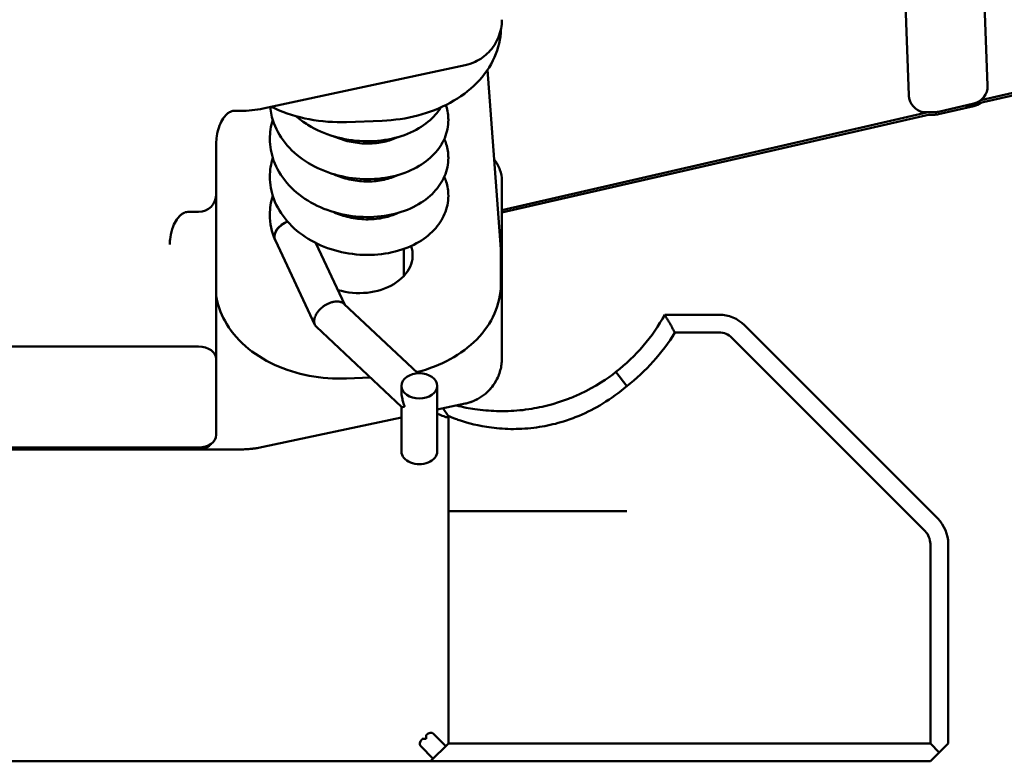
# Model space of a CAD drawing. Header units: millimetres. Extents: x 0 to 14369, y -869 to 2970.
# Tile 372 of 656: x 1727 to 1754, y 1634 to 1654. Entities that reach past the tile are written whole.
import ezdxf

# ---------------------------------------------------------------- set-up
doc = ezdxf.new("R2010")
doc.units = ezdxf.units.MM
doc.header["$LTSCALE"] = 10
doc.layers.add('Sichtbar (ISO)', color=7, linetype='Continuous', lineweight=50)

msp = doc.modelspace()

# ---------------------------------------------------------------- linework, layer by layer
at = {"layer": 'Sichtbar (ISO)'}
for p, q in [((1771.887, 1656.117), (1753.268, 1651.848)), ((1771.887, 1656.188), (1753.7, 1652.018)), ((1753.759, 1655.947), (1753.889, 1652.428)), ((1751.563, 1655.321), (1751.68, 1652.16)), ((1740.257, 1654.109), (1740.257, 1654.109)), ((1739.257, 1652.999), (1733.595, 1651.786)), ((1739.88, 1652.868), (1740.252, 1647.845)), ((1732.967, 1651.72), (1732.784, 1651.72)), ((1752.222, 1651.679), (1740.284, 1648.942)), ((1752.174, 1651.678), (1752.407, 1651.682)), ((1753.501, 1651.922), (1752.509, 1651.695)), ((1752.509, 1651.624), (1753.501, 1651.852)), ((1735.934, 1651.406), (1736.933, 1651.443)), ((1752.269, 1651.619), (1740.284, 1648.871)), ((1752.407, 1651.612), (1752.222, 1651.608)), ((1732.284, 1650.805), (1732.284, 1649.391)), ((1740.284, 1644.795), (1740.284, 1649.765)), ((1732.284, 1649.391), (1732.284, 1646.608)), ((1731.784, 1648.891), (1731.484, 1648.891)), ((1733.939, 1648.09), (1735.046, 1645.73)), ((1730.984, 1647.977), (1730.984, 1647.977)), ((1735.075, 1648.019), (1735.886, 1646.292)), ((1737.534, 1647.854), (1737.534, 1647.093)), ((1740.257, 1646.884), (1740.257, 1647.697)), ((1732.284, 1645.856), (1732.284, 1646.608)), ((1735.858, 1646.318), (1737.931, 1644.373)), ((1746.37, 1646.014), (1744.844, 1646.014)), ((1732.284, 1645.856), (1732.284, 1644.841)), ((1735.09, 1645.67), (1737.474, 1643.434)), ((1752.491, 1640.307), (1747.077, 1645.721)), ((1746.37, 1645.514), (1745.131, 1645.514)), ((1746.724, 1645.367), (1752.138, 1639.953)), ((1718.284, 1645.123), (1731.784, 1645.123)), ((1732.284, 1644.841), (1732.284, 1644.769)), ((1732.284, 1642.648), (1732.284, 1644.769)), ((1735.934, 1644.229), (1736.6, 1644.254)), ((1743.784, 1644.016), (1743.479, 1644.411)), ((1737.471, 1643.863), (1737.471, 1644.021)), ((1738.471, 1642.183), (1738.471, 1644.021)), ((1737.471, 1642.183), (1737.471, 1643.436)), ((1738.471, 1643.356), (1739.257, 1643.524)), ((1738.635, 1643.391), (1738.78, 1643.183)), ((1739.262, 1643.525), (1739.261, 1643.525)), ((1733.595, 1642.311), (1737.471, 1643.141)), ((1738.78, 1643.183), (1738.784, 1643.176)), ((1738.784, 1643.176), (1738.784, 1634.014)), ((1718.284, 1642.295), (1731.784, 1642.295)), ((1731.784, 1642.244), (1718.284, 1642.244)), ((1732.784, 1642.244), (1732.967, 1642.244)), ((1738.784, 1640.514), (1743.784, 1640.514)), ((1752.284, 1634.014), (1752.284, 1639.6)), ((1752.784, 1634.014), (1752.784, 1639.6)), ((1738.055, 1634.138), (1738.16, 1634.138)), ((1738.16, 1634.138), (1738.16, 1634.243)), ((1738.696, 1633.955), (1738.372, 1634.28)), ((1738.784, 1634.014), (1738.71, 1633.94)), ((1738.784, 1634.014), (1752.284, 1634.014)), ((1752.284, 1634.014), (1752.534, 1633.764)), ((1752.784, 1634.014), (1752.534, 1633.764)), ((1738.019, 1633.926), (1738.343, 1633.602)), ((1738.359, 1633.588), (1738.71, 1633.94)), ((1752.284, 1633.514), (1752.534, 1633.764)), ((1738.284, 1633.514), (1712.984, 1633.514)), ((1738.359, 1633.588), (1738.284, 1633.514)), ((1752.284, 1633.514), (1738.284, 1633.514))]:
    msp.add_line(p, q, dxfattribs=at)
for centre, radius, start, end in [((1753.389, 1652.41), 0.5, 282.9147, 2.1217), ((1753.389, 1652.339), 0.5, 282.9147, 308.3942), ((1752.398, 1652.182), 0.5, 271.0612, 282.9147), ((1752.398, 1652.112), 0.5, 271.0612, 282.9147), ((1731.784, 1649.391), 0.5, 270, 0), ((1740.284, 1648.514), 5.2, 307.9141, 331.2647), ((1746.37, 1645.014), 1, 45, 90), ((1740.284, 1648.514), 5.7, 307.8837, 328.2435), ((1746.37, 1645.014), 0.5, 45, 90), ((1731.784, 1642.744), 0.5, 270, 318.9396), ((1751.784, 1639.6), 1, 0, 45), ((1751.784, 1639.6), 0.5, 0, 45)]:
    msp.add_arc(centre, radius, start, end, dxfattribs=at)
for centre, major_axis, ratio, start_param, end_param in [((1752.179, 1652.178), (-0.009, 0.5), 0.999314, 1.589318, 1.77754), ((1752.161, 1652.178), (-0.061, 0.496), 0.962314, 1.677971, 3.042024), ((1753.153, 1652.335), (0.514, 0.063), 0.964904, 4.811958, 4.819564), ((1752.161, 1652.107), (0.061, -0.496), 0.962314, 0.099569, 0.107175), ((1736.284, 1647.679), (1.5, 0), 0.707107, 4.306854, 6.528291), ((1731.784, 1644.769), (0.5, 0), 0.707107, 0, 1.570796), ((1731.784, 1642.648), (0.5, 0), 0.707107, 4.712389, 6.283185), ((1737.971, 1642.183), (-0.5, 0), 0.707107, 0, 3.141593), ((1738.16, 1633.643), (0.158, 0.668), 0.381966, 6.051225, 6.83676), ((1738.655, 1634.138), (-0.668, -0.158), 0.381966, 5.729611, 6.515009), ((1738.484, 1633.319), (0.158, 0.668), 0.381966, 5.98451, 6.051353), ((1738.979, 1633.814), (-0.668, -0.158), 0.381966, 0.231824, 0.298675)]:
    msp.add_ellipse(centre, major_axis=major_axis, ratio=ratio, start_param=start_param, end_param=end_param, dxfattribs=at)
msp.add_ellipse((1737.971, 1644.021), major_axis=(0.5, 0), ratio=0.707107, dxfattribs=at)
for points, knots in [([(1740.284, 1654.27), (1740.284, 1654.105), (1740.252, 1653.937), (1740.128, 1653.631), (1740.035, 1653.486), (1739.81, 1653.254), (1739.678, 1653.159), (1739.445, 1653.051), (1739.352, 1653.02), (1739.257, 1652.999)], [0, 0, 0, 0, 0.0582723, 0.0582723, 0.1143036, 0.1143036, 0.1643997, 0.1643997, 0.1938738, 0.1938738, 0.1938738, 0.1938738]), ([(1736.933, 1651.443), (1737.272, 1651.456), (1737.609, 1651.505), (1738.252, 1651.674), (1738.558, 1651.794), (1739.115, 1652.099), (1739.366, 1652.285), (1739.789, 1652.715), (1739.96, 1652.959), (1740.187, 1653.471), (1740.249, 1653.737), (1740.257, 1654.004)], [4.712389, 4.712389, 4.712389, 4.712389, 5.016072, 5.016072, 5.319755, 5.319755, 5.623437, 5.623437, 5.92712, 5.92712, 6.210442, 6.210442, 6.210442, 6.210442]), ([(1732.784, 1651.72), (1732.761, 1651.72), (1732.738, 1651.716), (1732.694, 1651.701), (1732.672, 1651.691), (1732.623, 1651.662), (1732.597, 1651.641), (1732.537, 1651.585), (1732.506, 1651.547), (1732.437, 1651.447), (1732.404, 1651.381), (1732.339, 1651.216), (1732.313, 1651.113), (1732.289, 1650.942), (1732.284, 1650.874), (1732.284, 1650.805)], [0, 0, 0, 0, 0.0069044, 0.0069044, 0.0139921, 0.0139921, 0.0239436, 0.0239436, 0.0385966, 0.0385966, 0.0603446, 0.0603446, 0.09179, 0.09179, 0.1122444, 0.1122444, 0.1122444, 0.1122444]), ([(1738.784, 1651.465), (1738.784, 1651.293), (1738.748, 1651.12), (1738.613, 1650.797), (1738.511, 1650.645), (1738.251, 1650.366), (1738.083, 1650.239), (1737.691, 1650.024), (1737.458, 1649.938), (1736.958, 1649.825), (1736.683, 1649.8), (1736.138, 1649.819), (1735.861, 1649.862), (1735.339, 1650.013), (1735.087, 1650.122), (1734.638, 1650.394), (1734.436, 1650.562), (1734.109, 1650.938), (1733.98, 1651.151), (1733.843, 1651.521), (1733.808, 1651.674), (1733.793, 1651.828)], [0, 0, 0, 0, 0.0653836, 0.0653836, 0.13153, 0.13153, 0.2041722, 0.2041722, 0.2836791, 0.2836791, 0.3662323, 0.3662323, 0.4482629, 0.4482629, 0.529977, 0.529977, 0.6119555, 0.6119555, 0.6931333, 0.6931333, 0.7462414, 0.7462414, 0.7462414, 0.7462414]), ([(1735.934, 1651.406), (1735.584, 1651.393), (1735.23, 1651.419), (1734.548, 1651.548), (1734.219, 1651.651), (1733.885, 1651.805), (1733.854, 1651.82), (1733.823, 1651.835)], [1.5707963, 1.5707963, 1.5707963, 1.5707963, 1.8849556, 1.8849556, 2.1991149, 2.1991149, 2.2316399, 2.2316399, 2.2316399, 2.2316399]), ([(1738.575, 1651.816), (1738.52, 1651.728), (1738.455, 1651.645), (1738.244, 1651.421), (1738.074, 1651.293), (1737.677, 1651.079), (1737.442, 1650.993), (1736.94, 1650.884), (1736.667, 1650.86), (1736.124, 1650.881), (1735.848, 1650.926), (1735.327, 1651.078), (1735.076, 1651.188), (1734.732, 1651.399), (1734.618, 1651.482), (1734.513, 1651.572)], [0.0937949, 0.0937949, 0.0937949, 0.0937949, 0.1323086, 0.1323086, 0.2056417, 0.2056417, 0.2854775, 0.2854775, 0.3676658, 0.3676658, 0.4494562, 0.4494562, 0.5312214, 0.5312214, 0.575351, 0.575351, 0.575351, 0.575351]), ([(1738.714, 1651.882), (1738.718, 1651.871), (1738.722, 1651.859), (1738.764, 1651.724), (1738.784, 1651.594), (1738.784, 1651.465)], [0.71186305, 0.71186305, 0.71186305, 0.71186305, 0.71649472, 0.71649472, 0.76546848, 0.76546848, 0.76546848, 0.76546848]), ([(1738.784, 1650.405), (1738.784, 1650.23), (1738.747, 1650.051), (1738.607, 1649.726), (1738.505, 1649.577), (1738.243, 1649.298), (1738.072, 1649.171), (1737.675, 1648.956), (1737.44, 1648.871), (1736.939, 1648.762), (1736.666, 1648.739), (1736.123, 1648.76), (1735.847, 1648.805), (1735.325, 1648.958), (1735.073, 1649.068), (1734.625, 1649.344), (1734.423, 1649.513), (1734.099, 1649.892), (1733.972, 1650.106), (1733.821, 1650.524), (1733.784, 1650.73), (1733.784, 1650.934)], [0, 0, 0, 0, 0.0668393, 0.0668393, 0.1326209, 0.1326209, 0.2060568, 0.2060568, 0.2857064, 0.2857064, 0.3678532, 0.3678532, 0.4497125, 0.4497125, 0.531642, 0.531642, 0.6139629, 0.6139629, 0.6950668, 0.6950668, 0.7653146, 0.7653146, 0.7653146, 0.7653146]), ([(1735.581, 1651.004), (1735.714, 1650.943), (1735.859, 1650.895), (1736.161, 1650.827), (1736.321, 1650.807), (1736.634, 1650.801), (1736.79, 1650.814), (1737.074, 1650.869), (1737.207, 1650.911), (1737.332, 1650.968), (1737.345, 1650.974), (1737.358, 1650.98)], [0.1740265, 0.1740265, 0.1740265, 0.1740265, 0.219605, 0.219605, 0.2670081, 0.2670081, 0.3148946, 0.3148946, 0.3626713, 0.3626713, 0.3683015, 0.3683015, 0.3683015, 0.3683015]), ([(1738.67, 1650.935), (1738.692, 1650.886), (1738.71, 1650.837), (1738.764, 1650.663), (1738.784, 1650.533), (1738.784, 1650.405)], [0.69649873, 0.69649873, 0.69649873, 0.69649873, 0.71627045, 0.71627045, 0.76520455, 0.76520455, 0.76520455, 0.76520455]), ([(1740.284, 1649.765), (1740.284, 1649.87), (1740.265, 1649.975), (1740.194, 1650.174), (1740.14, 1650.268), (1740.072, 1650.355), (1740.069, 1650.359), (1740.065, 1650.363)], [4.712389, 4.712389, 4.712389, 4.712389, 4.9600048, 4.9600048, 5.2217956, 5.2217956, 5.2348548, 5.2348548, 5.2348548, 5.2348548]), ([(1738.784, 1649.343), (1738.784, 1649.17), (1738.747, 1648.994), (1738.61, 1648.672), (1738.51, 1648.521), (1738.249, 1648.243), (1738.081, 1648.116), (1737.688, 1647.901), (1737.453, 1647.815), (1736.952, 1647.703), (1736.677, 1647.679), (1736.134, 1647.698), (1735.857, 1647.742), (1735.336, 1647.893), (1735.084, 1648.002), (1734.636, 1648.275), (1734.433, 1648.443), (1734.107, 1648.819), (1733.978, 1649.033), (1733.822, 1649.456), (1733.785, 1649.667), (1733.785, 1649.875)], [0, 0, 0, 0, 0.0658793, 0.0658793, 0.1316026, 0.1316026, 0.2043696, 0.2043696, 0.2841572, 0.2841572, 0.3666268, 0.3666268, 0.448504, 0.448504, 0.5301629, 0.5301629, 0.6121903, 0.6121903, 0.6934739, 0.6934739, 0.7653852, 0.7653852, 0.7653852, 0.7653852]), ([(1735.582, 1649.943), (1735.713, 1649.883), (1735.856, 1649.835), (1736.156, 1649.767), (1736.317, 1649.747), (1736.63, 1649.74), (1736.787, 1649.753), (1737.073, 1649.808), (1737.206, 1649.85), (1737.332, 1649.907), (1737.345, 1649.913), (1737.357, 1649.919)], [0.1738876, 0.1738876, 0.1738876, 0.1738876, 0.218972, 0.218972, 0.2664166, 0.2664166, 0.3145, 0.3145, 0.3624505, 0.3624505, 0.3680768, 0.3680768, 0.3680768, 0.3680768]), ([(1738.67, 1649.874), (1738.691, 1649.828), (1738.709, 1649.78), (1738.764, 1649.606), (1738.784, 1649.474), (1738.784, 1649.343)], [0.69664476, 0.69664476, 0.69664476, 0.69664476, 0.71563951, 0.71563951, 0.76554197, 0.76554197, 0.76554197, 0.76554197]), ([(1731.484, 1648.891), (1731.461, 1648.891), (1731.438, 1648.887), (1731.394, 1648.873), (1731.372, 1648.863), (1731.323, 1648.833), (1731.297, 1648.812), (1731.237, 1648.756), (1731.206, 1648.718), (1731.137, 1648.618), (1731.104, 1648.552), (1731.038, 1648.387), (1731.013, 1648.284), (1730.989, 1648.113), (1730.984, 1648.045), (1730.984, 1647.977)], [0, 0, 0, 0, 0.006923, 0.006923, 0.0139992, 0.0139992, 0.0239964, 0.0239964, 0.0386175, 0.0386175, 0.0604114, 0.0604114, 0.0918887, 0.0918887, 0.1122431, 0.1122431, 0.1122431, 0.1122431]), ([(1735.582, 1648.882), (1735.714, 1648.822), (1735.858, 1648.774), (1736.16, 1648.705), (1736.321, 1648.686), (1736.634, 1648.68), (1736.79, 1648.693), (1737.075, 1648.748), (1737.207, 1648.79), (1737.332, 1648.846), (1737.345, 1648.852), (1737.358, 1648.858)], [0.1740506, 0.1740506, 0.1740506, 0.1740506, 0.2194525, 0.2194525, 0.2670321, 0.2670321, 0.3149462, 0.3149462, 0.3627024, 0.3627024, 0.3682502, 0.3682502, 0.3682502, 0.3682502]), ([(1733.913, 1648.199), (1733.913, 1648.246), (1733.926, 1648.294), (1733.98, 1648.404), (1734.022, 1648.45), (1734.084, 1648.509), (1734.134, 1648.551), (1734.231, 1648.601), (1734.255, 1648.612), (1734.279, 1648.621)], [-0.08976937, -0.08976937, -0.08976937, -0.08976937, -0.07006482, -0.07006482, -0.04475142, -0.04475142, -0.01954037, -0.01954037, -0.01177895, -0.01177895, -0.01177895, -0.01177895]), ([(1734.28, 1648.62), (1734.256, 1648.61), (1734.232, 1648.599), (1734.21, 1648.586), (1734.181, 1648.571), (1734.153, 1648.553), (1734.128, 1648.535), (1734.102, 1648.516), (1734.078, 1648.495), (1734.056, 1648.474), (1734.034, 1648.452), (1734.014, 1648.43), (1733.997, 1648.407), (1733.979, 1648.383), (1733.965, 1648.359), (1733.953, 1648.335), (1733.941, 1648.311), (1733.932, 1648.287), (1733.926, 1648.262), (1733.92, 1648.238), (1733.917, 1648.215), (1733.917, 1648.191)], [0.1494953, 0.1494953, 0.1494953, 0.1494953, 0.2493509, 0.2493509, 0.2493509, 0.3742669, 0.3742669, 0.3742669, 0.4993081, 0.4993081, 0.4993081, 0.6245073, 0.6245073, 0.6245073, 0.7497889, 0.7497889, 0.7497889, 0.8750935, 0.8750935, 0.8750935, 1, 1, 1, 1]), ([(1733.917, 1648.191), (1733.917, 1648.168), (1733.92, 1648.146), (1733.926, 1648.125), (1733.929, 1648.113), (1733.934, 1648.101), (1733.939, 1648.09)], [0, 0, 0, 0, 0.1250455, 0.1250455, 0.1250455, 0.1948469, 0.1948469, 0.1948469, 0.1948469]), ([(1740.257, 1647.697), (1740.257, 1647.707), (1740.257, 1647.717), (1740.257, 1647.737), (1740.257, 1647.747), (1740.256, 1647.766), (1740.256, 1647.776), (1740.255, 1647.796), (1740.255, 1647.806), (1740.253, 1647.826), (1740.253, 1647.835), (1740.252, 1647.845)], [6.23080298, 6.23080298, 6.23080298, 6.23080298, 6.24127945, 6.24127945, 6.25175591, 6.25175591, 6.26223238, 6.26223238, 6.27270884, 6.27270884, 6.28318531, 6.28318531, 6.28318531, 6.28318531]), ([(1737.899, 1644.404), (1737.909, 1644.407), (1737.92, 1644.409), (1738.252, 1644.497), (1738.558, 1644.617), (1739.115, 1644.922), (1739.366, 1645.108), (1739.789, 1645.538), (1739.96, 1645.782), (1740.192, 1646.306), (1740.255, 1646.586), (1740.257, 1646.872), (1740.257, 1646.878), (1740.257, 1646.884)], [5.006049, 5.006049, 5.006049, 5.006049, 5.016072, 5.016072, 5.319755, 5.319755, 5.623437, 5.623437, 5.92712, 5.92712, 6.224411, 6.224411, 6.230803, 6.230803, 6.230803, 6.230803]), ([(1735.934, 1644.229), (1735.584, 1644.216), (1735.23, 1644.242), (1734.548, 1644.371), (1734.219, 1644.474), (1733.613, 1644.753), (1733.336, 1644.928), (1732.861, 1645.343), (1732.663, 1645.583), (1732.403, 1646.062), (1732.322, 1646.292), (1732.284, 1646.528)], [1.570796, 1.570796, 1.570796, 1.570796, 1.884956, 1.884956, 2.199115, 2.199115, 2.513274, 2.513274, 2.827433, 2.827433, 3.08088, 3.08088, 3.08088, 3.08088]), ([(1735.473, 1646.348), (1735.444, 1646.337), (1735.415, 1646.324), (1735.386, 1646.309), (1735.382, 1646.307), (1735.378, 1646.304), (1735.373, 1646.302), (1735.349, 1646.289), (1735.325, 1646.274), (1735.302, 1646.258), (1735.294, 1646.252), (1735.286, 1646.246), (1735.278, 1646.24), (1735.26, 1646.226), (1735.242, 1646.212), (1735.225, 1646.197), (1735.214, 1646.187), (1735.204, 1646.177), (1735.193, 1646.167), (1735.181, 1646.154), (1735.169, 1646.141), (1735.157, 1646.128), (1735.145, 1646.113), (1735.133, 1646.099), (1735.122, 1646.084), (1735.115, 1646.074), (1735.108, 1646.064), (1735.101, 1646.053), (1735.089, 1646.035), (1735.078, 1646.016), (1735.069, 1645.997), (1735.066, 1645.991), (1735.063, 1645.984), (1735.06, 1645.977), (1735.05, 1645.955), (1735.042, 1645.932), (1735.036, 1645.911), (1735.036, 1645.907), (1735.035, 1645.904), (1735.034, 1645.901), (1735.028, 1645.876), (1735.025, 1645.852), (1735.025, 1645.829)], [0, 0, 0, 0, 0.124119, 0.124119, 0.124119, 0.142857, 0.142857, 0.142857, 0.248136, 0.248136, 0.248136, 0.285714, 0.285714, 0.285714, 0.372989, 0.372989, 0.372989, 0.428571, 0.428571, 0.428571, 0.497316, 0.497316, 0.497316, 0.571429, 0.571429, 0.571429, 0.621928, 0.621928, 0.621928, 0.714286, 0.714286, 0.714286, 0.747711, 0.747711, 0.747711, 0.857143, 0.857143, 0.857143, 0.873164, 0.873164, 0.873164, 1, 1, 1, 1]), ([(1735.858, 1646.318), (1735.855, 1646.322), (1735.851, 1646.325), (1735.847, 1646.328), (1735.841, 1646.333), (1735.834, 1646.338), (1735.826, 1646.343), (1735.815, 1646.35), (1735.804, 1646.356), (1735.791, 1646.361), (1735.779, 1646.366), (1735.767, 1646.37), (1735.754, 1646.374), (1735.744, 1646.376), (1735.734, 1646.378), (1735.723, 1646.38), (1735.706, 1646.383), (1735.688, 1646.384), (1735.669, 1646.385), (1735.661, 1646.385), (1735.653, 1646.385), (1735.645, 1646.384), (1735.622, 1646.383), (1735.598, 1646.38), (1735.573, 1646.376), (1735.569, 1646.375), (1735.565, 1646.374), (1735.561, 1646.373), (1735.532, 1646.367), (1735.503, 1646.359), (1735.473, 1646.348)], [0.3481938, 0.3481938, 0.3481938, 0.3481938, 0.3781478, 0.3781478, 0.3781478, 0.4285714, 0.4285714, 0.4285714, 0.5022962, 0.5022962, 0.5022962, 0.5714286, 0.5714286, 0.5714286, 0.6261986, 0.6261986, 0.6261986, 0.7142857, 0.7142857, 0.7142857, 0.7507758, 0.7507758, 0.7507758, 0.8571429, 0.8571429, 0.8571429, 0.874766, 0.874766, 0.874766, 1, 1, 1, 1]), ([(1735.025, 1645.829), (1735.025, 1645.806), (1735.028, 1645.784), (1735.034, 1645.763), (1735.035, 1645.761), (1735.036, 1645.758), (1735.036, 1645.756), (1735.042, 1645.738), (1735.05, 1645.721), (1735.06, 1645.706), (1735.063, 1645.702), (1735.066, 1645.697), (1735.069, 1645.693), (1735.075, 1645.685), (1735.082, 1645.677), (1735.09, 1645.67)], [0, 0, 0, 0, 0.1271666, 0.1271666, 0.1271666, 0.1428571, 0.1428571, 0.1428571, 0.2525572, 0.2525572, 0.2525572, 0.2857143, 0.2857143, 0.2857143, 0.3479542, 0.3479542, 0.3479542, 0.3479542]), ([(1740.124, 1644.17), (1740.155, 1644.226), (1740.18, 1644.282), (1740.2, 1644.335), (1740.221, 1644.391), (1740.237, 1644.445), (1740.25, 1644.497), (1740.256, 1644.526), (1740.262, 1644.554), (1740.267, 1644.581)], [0.5050709, 0.5050709, 0.5050709, 0.5050709, 0.625, 0.625, 0.625, 0.75, 0.75, 0.75, 0.8184452, 0.8184452, 0.8184452, 0.8184452]), ([(1739.012, 1643.472), (1739.094, 1643.451), (1739.185, 1643.43), (1739.362, 1643.396), (1739.443, 1643.381), (1739.626, 1643.355), (1739.728, 1643.343), (1740.028, 1643.317), (1740.236, 1643.309), (1740.671, 1643.324), (1740.89, 1643.344), (1741.31, 1643.412), (1741.507, 1643.455), (1741.853, 1643.554), (1742, 1643.603), (1742.256, 1643.701), (1742.366, 1643.747), (1742.912, 1644.001), (1743.254, 1644.236), (1743.479, 1644.411)], [-0.3570442, -0.3570442, -0.3570442, -0.3570442, -0.3238332, -0.3238332, -0.298442, -0.298442, -0.2703268, -0.2703268, -0.2201023, -0.2201023, -0.1737611, -0.1737611, -0.1351667, -0.1351667, -0.1070603, -0.1070603, -0.0856981, -0.0856981, -0.0000786, -0.0000786, -0.0000786, -0.0000786]), ([(1743.784, 1644.016), (1743.57, 1643.835), (1743.346, 1643.67), (1742.893, 1643.393), (1742.674, 1643.282), (1742.301, 1643.126), (1742.154, 1643.073), (1741.807, 1642.965), (1741.609, 1642.919), (1741.307, 1642.866), (1741.2, 1642.851), (1740.868, 1642.816), (1740.654, 1642.81), (1740.237, 1642.823), (1740.037, 1642.845), (1739.507, 1642.929), (1739.234, 1643.012), (1739.006, 1643.091), (1738.966, 1643.105), (1738.834, 1643.155), (1738.784, 1643.175), (1738.784, 1643.176)], [-0.8167944, -0.8167944, -0.8167944, -0.8167944, -0.7328925, -0.7328925, -0.6566693, -0.6566693, -0.6079773, -0.6079773, -0.5418617, -0.5418617, -0.5044256, -0.5044256, -0.4241681, -0.4241681, -0.3367663, -0.3367663, -0.1652464, -0.1652464, -0.1225684, -0.1225684, -0.0000113, -0.0000113, -0.0000113, -0.0000113]), ([(1737.471, 1643.863), (1737.471, 1643.804), (1737.478, 1643.745), (1737.497, 1643.645), (1737.508, 1643.604), (1737.528, 1643.54), (1737.535, 1643.52), (1737.544, 1643.494), (1737.548, 1643.485), (1737.551, 1643.473), (1737.553, 1643.469), (1737.554, 1643.462), (1737.555, 1643.459), (1737.555, 1643.456)], [-0.01883815, -0.01883815, -0.01883815, -0.01883815, -0.01195368, -0.01195368, -0.00699464, -0.00699464, -0.00407397, -0.00407397, -0.00221224, -0.00221224, -0.0011509, -0.0011509, -0.00000387, -0.00000387, -0.00000387, -0.00000387]), ([(1737.555, 1643.456), (1737.555, 1643.452), (1737.554, 1643.449), (1737.552, 1643.447), (1737.551, 1643.445), (1737.549, 1643.443), (1737.548, 1643.442), (1737.546, 1643.441), (1737.544, 1643.44), (1737.542, 1643.439), (1737.54, 1643.438), (1737.537, 1643.437), (1737.535, 1643.436), (1737.533, 1643.436), (1737.531, 1643.435), (1737.529, 1643.434), (1737.527, 1643.434), (1737.524, 1643.433), (1737.522, 1643.433), (1737.52, 1643.432), (1737.517, 1643.432), (1737.515, 1643.431), (1737.513, 1643.431), (1737.51, 1643.43), (1737.508, 1643.43), (1737.506, 1643.43), (1737.503, 1643.43), (1737.501, 1643.429), (1737.499, 1643.429), (1737.496, 1643.429), (1737.494, 1643.429), (1737.492, 1643.429), (1737.49, 1643.429), (1737.488, 1643.429), (1737.485, 1643.429), (1737.483, 1643.43), (1737.482, 1643.43), (1737.48, 1643.43), (1737.478, 1643.431), (1737.477, 1643.432), (1737.476, 1643.432), (1737.474, 1643.433), (1737.474, 1643.434)], [0, 0, 0, 0, 0.0454545, 0.0454545, 0.0454545, 0.0909091, 0.0909091, 0.0909091, 0.1363636, 0.1363636, 0.1363636, 0.1818182, 0.1818182, 0.1818182, 0.2272727, 0.2272727, 0.2272727, 0.2727273, 0.2727273, 0.2727273, 0.3181818, 0.3181818, 0.3181818, 0.3636364, 0.3636364, 0.3636364, 0.4090909, 0.4090909, 0.4090909, 0.4545455, 0.4545455, 0.4545455, 0.5, 0.5, 0.5, 0.5454545, 0.5454545, 0.5454545, 0.5909091, 0.5909091, 0.5909091, 0.6253687, 0.6253687, 0.6253687, 0.6253687]), ([(1739.365, 1643.552), (1739.433, 1643.573), (1739.498, 1643.599), (1739.56, 1643.63), (1739.572, 1643.636), (1739.584, 1643.642), (1739.596, 1643.648)], [0.04258909, 0.04258909, 0.04258909, 0.04258909, 0.125, 0.125, 0.125, 0.14084806, 0.14084806, 0.14084806, 0.14084806]), ([(1738.471, 1643.242), (1738.492, 1643.233), (1738.513, 1643.225), (1738.588, 1643.195), (1738.642, 1643.174), (1738.697, 1643.155)], [-0.03304595, -0.03304595, -0.03304595, -0.03304595, -0.02382389, -0.02382389, -0.00000824, -0.00000824, -0.00000824, -0.00000824]), ([(1738.78, 1643.183), (1738.777, 1643.174), (1738.773, 1643.167), (1738.763, 1643.156), (1738.757, 1643.152), (1738.742, 1643.148), (1738.734, 1643.147), (1738.716, 1643.149), (1738.707, 1643.151), (1738.697, 1643.155)], [0.00000083, 0.00000083, 0.00000083, 0.00000083, 0.00525765, 0.00525765, 0.01006839, 0.01006839, 0.0146771, 0.0146771, 0.01910398, 0.01910398, 0.01910398, 0.01910398]), ([(1731.786, 1642.244), (1731.788, 1642.244), (1731.791, 1642.244), (1731.795, 1642.244), (1731.802, 1642.244), (1731.812, 1642.244), (1731.824, 1642.244), (1731.826, 1642.244), (1731.827, 1642.244), (1731.829, 1642.244), (1731.84, 1642.244), (1731.853, 1642.244), (1731.867, 1642.244), (1731.883, 1642.244), (1731.901, 1642.244), (1731.92, 1642.244), (1731.923, 1642.244), (1731.926, 1642.244), (1731.928, 1642.244)], [0.033191, 0.033191, 0.033191, 0.033191, 0.0804483, 0.0804483, 0.0804483, 0.158036, 0.158036, 0.158036, 0.1666667, 0.1666667, 0.1666667, 0.232441, 0.232441, 0.232441, 0.3038559, 0.3038559, 0.3038559, 0.3136426, 0.3136426, 0.3136426, 0.3136426]), ([(1732.322, 1642.244), (1732.24, 1642.244), (1732.167, 1642.244), (1732.034, 1642.244), (1731.975, 1642.244), (1731.928, 1642.244)], [0, 0, 0, 0, 0.0306012, 0.0306012, 0.06607578, 0.06607578, 0.06607578, 0.06607578]), ([(1732.322, 1642.244), (1732.323, 1642.244), (1732.325, 1642.244), (1732.326, 1642.244), (1732.332, 1642.244), (1732.338, 1642.244), (1732.344, 1642.244), (1732.37, 1642.244), (1732.396, 1642.244), (1732.423, 1642.244), (1732.45, 1642.244), (1732.477, 1642.244), (1732.505, 1642.244), (1732.521, 1642.244), (1732.538, 1642.244), (1732.554, 1642.244)], [0.6639945, 0.6639945, 0.6639945, 0.6639945, 0.6666667, 0.6666667, 0.6666667, 0.6800253, 0.6800253, 0.6800253, 0.737988, 0.737988, 0.737988, 0.7971699, 0.7971699, 0.7971699, 0.833011, 0.833011, 0.833011, 0.833011]), ([(1733.123, 1642.248), (1733.123, 1642.248), (1733.123, 1642.248), (1733.123, 1642.248), (1733.174, 1642.251), (1733.223, 1642.255), (1733.273, 1642.26)], [0.2495911, 0.2495911, 0.2495911, 0.2495911, 0.25, 0.25, 0.25, 0.4999818, 0.4999818, 0.4999818, 0.4999818])]:
    msp.add_open_spline(points, degree=3, knots=knots, dxfattribs=at)
for points, degree in [([(1733.595, 1651.786), (1733.391, 1651.742), (1733.178, 1651.72), (1732.967, 1651.72)], 3), ([(1733.784, 1650.934), (1733.784, 1651.112), (1733.812, 1651.292), (1733.866, 1651.465)], 3), ([(1733.785, 1649.875), (1733.785, 1650.052), (1733.812, 1650.233), (1733.866, 1650.405)], 3), ([(1733.784, 1648.813), (1733.784, 1648.991), (1733.812, 1649.171), (1733.866, 1649.344)], 3), ([(1733.932, 1648.105), (1733.836, 1648.329), (1733.784, 1648.573), (1733.784, 1648.813)], 3), ([(1733.936, 1648.097), (1733.921, 1648.128), (1733.913, 1648.163), (1733.913, 1648.199)], 3), ([(1744.844, 1646.014), (1744.987, 1645.771), (1745.131, 1645.514)], 2), ([(1740.277, 1644.656), (1740.282, 1644.703), (1740.284, 1644.75), (1740.284, 1644.795)], 3), ([(1740.277, 1644.656), (1740.274, 1644.631), (1740.271, 1644.606), (1740.267, 1644.581)], 3), ([(1740.101, 1644.129), (1740.029, 1644.009), (1739.935, 1643.896), (1739.822, 1643.801)], 3), ([(1740.124, 1644.17), (1740.078, 1644.086), (1740.022, 1644.006), (1739.957, 1643.932)], 3), ([(1739.822, 1643.801), (1739.754, 1643.744), (1739.678, 1643.692), (1739.596, 1643.648)], 3), ([(1739.822, 1643.801), (1739.873, 1643.844), (1739.918, 1643.888), (1739.957, 1643.932)], 3), ([(1739.257, 1643.524), (1739.258, 1643.524), (1739.26, 1643.525), (1739.261, 1643.525)], 3), ([(1739.365, 1643.552), (1739.331, 1643.542), (1739.296, 1643.533), (1739.261, 1643.525)], 3), ([(1739.591, 1643.645), (1739.519, 1643.608), (1739.444, 1643.576), (1739.365, 1643.552)], 3), ([(1733.319, 1642.265), (1733.354, 1642.269), (1733.39, 1642.274), (1733.427, 1642.28)], 3), ([(1733.595, 1642.311), (1733.54, 1642.299), (1733.483, 1642.289), (1733.427, 1642.28)], 3), ([(1732.771, 1642.244), (1732.698, 1642.244), (1732.624, 1642.244), (1732.554, 1642.244)], 3), ([(1732.771, 1642.244), (1732.775, 1642.244), (1732.78, 1642.244), (1732.784, 1642.244)], 3), ([(1733.123, 1642.248), (1733.071, 1642.246), (1733.019, 1642.244), (1732.967, 1642.244)], 3), ([(1733.319, 1642.265), (1733.304, 1642.263), (1733.289, 1642.262), (1733.273, 1642.26)], 3)]:
    msp.add_open_spline(points, degree=degree, dxfattribs=at)

doc.saveas('drawing.dxf')
